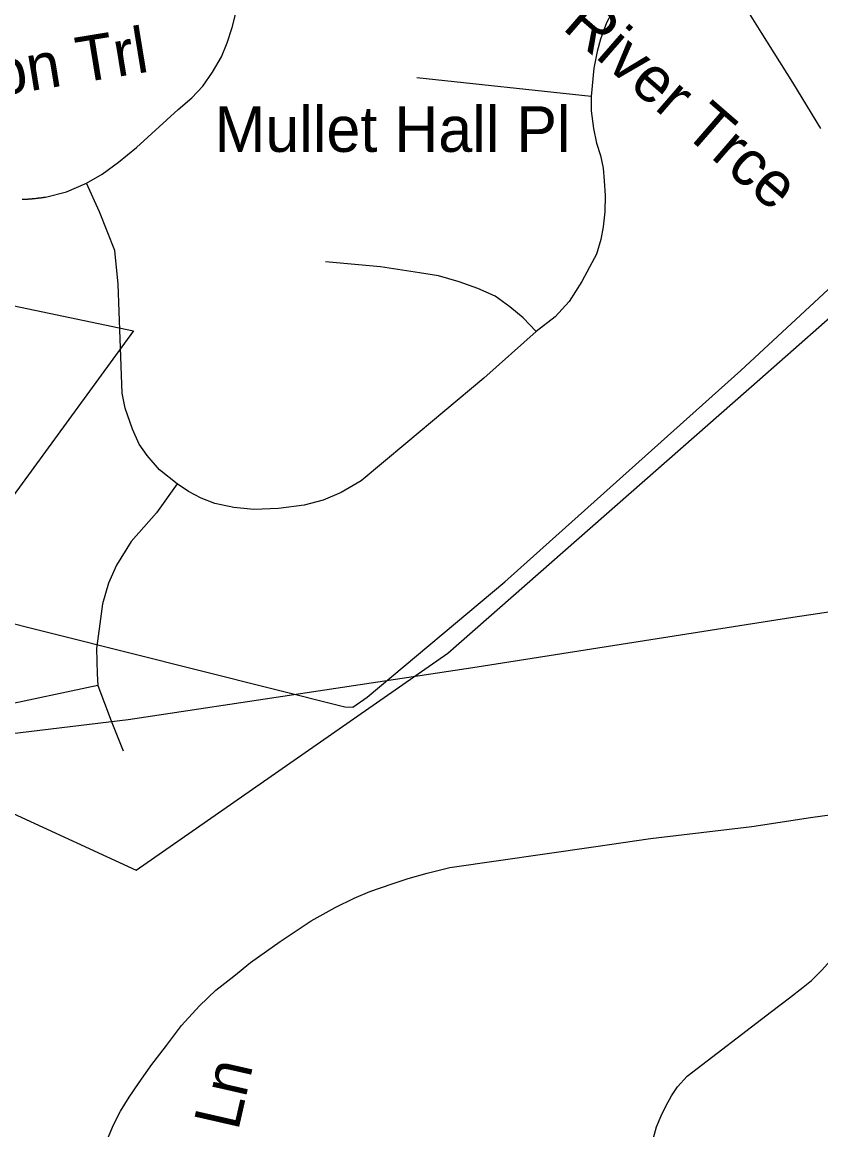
# Model space of a CAD drawing. Extents: x 1268485 to 1426702, y 514839 to 616766.
# Drawn here: x 1350936 to 1352085, y 537670 to 539264 of the extents above; entities that cross this region are included whole.
import ezdxf

# ---------------------------------------------------------------- set-up
doc = ezdxf.new("R2010")
doc.units = 0
for name, color, linetype in [('Old_Level_10', 7, 'Continuous'), ('Old_Level_35', 7, 'Continuous'), ('Old_Level_48', 7, 'Continuous'), ('Old_Level_49', 7, 'Continuous'), ('Old_Level_56', 7, 'Continuous')]:
    doc.layers.add(name, color=color, linetype=linetype)

msp = doc.modelspace()

# ---------------------------------------------------------------- linework, layer by layer
at = {"layer": 'Old_Level_35'}
for p, q in [((1351754.597, 539157.387), (1351504.023, 539184.146)), ((1351045.117, 538310.061), (1350864.261, 538271.613))]:
    msp.add_line(p, q, dxfattribs=at)
for points in [[(1351860.096, 539384.329), (1351802.169, 539305.178), (1351787.405, 539283.135), (1351776.537, 539263.194), (1351767.925, 539239.818), (1351763.107, 539222.081), (1351758.39, 539198.244), (1351754.597, 539157.387)], [(1351028.918, 539032.613), (1351051.576, 539045.428), (1351075.157, 539062.704), (1351100.788, 539083.773), (1351160.971, 539138.624), (1351180.348, 539155.388), (1351196.138, 539172.15), (1351210.286, 539192.553), (1351223.204, 539214.545), (1351231.099, 539234.435), (1351238.481, 539256.427), (1351243.71, 539277.394)], [(1351982, 539276.83), (1351998.711, 539250.07), (1352044.233, 539177.328), (1352084.628, 539111.353)], [(1351754.597, 539157.387), (1351754.597, 539136.523), (1351757.775, 539111.455), (1351762.491, 539090.335), (1351767.925, 539072.239), (1351771.924, 539054.246), (1351773.359, 539036.253), (1351775, 539015.081), (1351774.282, 538991.551), (1351771.924, 538969.611), (1351768.745, 538951.617), (1351762.491, 538930.497), (1351752.239, 538911.684), (1351741.268, 538891.332), (1351723.224, 538862.317), (1351702.924, 538840.376), (1351675.549, 538819.256)], [(1350970.17, 539012.672), (1351000.21, 539020.259), (1351028.918, 539032.613)], [(1351080.386, 538730.263), (1351077.515, 538808.798), (1351074.644, 538887.385), (1351069.825, 538935.93), (1351047.475, 538991.397), (1351028.918, 539032.613)], [(1350936.234, 539009.442), (1350936.849, 539009.442), (1350937.464, 539009.493), (1350938.079, 539009.493), (1350938.797, 539009.544), (1350939.412, 539009.544), (1350940.027, 539009.544), (1350940.643, 539009.647), (1350941.258, 539009.647), (1350941.873, 539009.698), (1350942.488, 539009.749), (1350943.103, 539009.749), (1350943.718, 539009.801), (1350944.334, 539009.801), (1350945.051, 539009.852), (1350945.666, 539009.954), (1350946.282, 539009.954), (1350946.897, 539010.006), (1350947.512, 539010.057), (1350948.127, 539010.109), (1350948.742, 539010.109), (1350949.357, 539010.211), (1350949.972, 539010.262), (1350950.588, 539010.314), (1350951.408, 539010.364), (1350952.023, 539010.416), (1350952.638, 539010.519), (1350953.253, 539010.519), (1350953.868, 539010.569), (1350954.484, 539010.621), (1350955.099, 539010.672), (1350955.714, 539010.826), (1350956.329, 539010.877), (1350957.047, 539010.929), (1350957.662, 539010.98), (1350958.277, 539011.082), (1350958.892, 539011.134), (1350959.507, 539011.185), (1350960.123, 539011.339), (1350960.738, 539011.39), (1350961.353, 539011.441), (1350961.968, 539011.492), (1350962.583, 539011.646), (1350963.301, 539011.697), (1350963.916, 539011.749), (1350964.531, 539011.851), (1350965.146, 539011.954), (1350965.761, 539012.005), (1350966.377, 539012.107), (1350966.992, 539012.21), (1350967.607, 539012.312), (1350968.222, 539012.364), (1350968.837, 539012.517), (1350969.452, 539012.62), (1350970.17, 539012.672)], [(1351675.549, 538819.256), (1351656.787, 538838.838), (1351637.922, 538854.525), (1351616.699, 538870.109), (1351591.58, 538881.131), (1351565.026, 538890.511), (1351535.294, 538899.124), (1351507.919, 538903.789), (1351451.53, 538912.452), (1351372.585, 538919.629)], [(1351675.549, 538819.256), (1351600.295, 538751.896), (1351488.234, 538657.88), (1351423.95, 538604.566), (1351395.038, 538587.394), (1351369.099, 538576.372), (1351341.724, 538569.297), (1351305.02, 538564.633), (1351269.751, 538563.043), (1351240.736, 538566.171), (1351213.259, 538571.707), (1351193.779, 538579.499), (1351175.632, 538588.932), (1351159.228, 538599.85)], [(1351159.228, 538599.85), (1351133.904, 538620.304), (1351116.372, 538640.758), (1351104.787, 538657.316), (1351095.047, 538678.693), (1351084.384, 538708.887), (1351080.386, 538730.263)], [(1351159.228, 538599.85), (1351129.496, 538558.481), (1351093.201, 538516.958), (1351071.978, 538483.227), (1351060.496, 538457.236), (1351051.883, 538427.453), (1351047.987, 538398.541), (1351043.169, 538363.015), (1351044.091, 538326.413), (1351045.117, 538310.061)], [(1351045.117, 538310.061), (1351064.392, 538259.054), (1351081.616, 538215.788)], [(1351058.958, 537656.918), (1351067.775, 537677.731), (1351077.925, 537697.416), (1351090.331, 537717.358), (1351103.864, 537737.145), (1351121.601, 537762.572), (1351143.747, 537791.792), (1351165.38, 537820.806), (1351191.626, 537848.694), (1351214.9, 537871.352), (1351240.839, 537891.857), (1351264.83, 537911.08), (1351287.898, 537927.434), (1351307.378, 537941.685), (1351352.08, 537971.263), (1351386.426, 537990.384), (1351413.8, 538004.071), (1351436.356, 538013.606), (1351468.344, 538024.577), (1351491.618, 538031.958), (1351518.992, 538039.648), (1351551.288, 538047.799), (1351757.775, 538077.89), (1351840.104, 538089.63), (1351985.588, 538107.213), (1352070.275, 538119.926), (1352114.976, 538126.334)], [(1351844.205, 537659.123), (1351848.408, 537675.014), (1351855.175, 537690.649), (1351862.044, 537704.798), (1351870.041, 537719.306), (1351878.961, 537732.429), (1351892.904, 537747.5), (1352013.783, 537840.747), (1352039.722, 537860.432), (1352059.714, 537875.76), (1352071.71, 537885.295), (1352086.269, 537900.367), (1352102.775, 537918.667), (1352116.924, 537935.123), (1352128.612, 537950.194), (1352141.633, 537966.752)]]:
    msp.add_lwpolyline(points, dxfattribs=at)
at = {"layer": 'Old_Level_48'}
msp.add_lwpolyline([(1349388.124, 537772.025), (1349918.064, 538275.035), (1349836.535, 538478.957), (1349836.535, 538587.716), (1349904.476, 538723.664), (1349958.829, 538778.044), (1350325.034, 538522.309), (1350301.541, 538607.915), (1350364.188, 538615.359), (1350325.034, 538823.791), (1350379.849, 538916.84), (1350528.634, 538939.172), (1351096.366, 538820.068), (1350679.004, 538247.845), (1350923.591, 538125.491), (1351100.238, 538043.922), (1351548.648, 538356.603), (1351997.059, 538750.854), (1352336.764, 539049.94)], dxfattribs=at)
at = {"layer": 'Old_Level_49'}
msp.add_lwpolyline([(1349388.124, 537772.025), (1349918.064, 538275.035), (1349836.535, 538478.957), (1349836.535, 538587.716), (1349904.476, 538723.664), (1349958.829, 538778.044), (1350325.034, 538522.309), (1350301.541, 538607.915), (1350364.188, 538615.359), (1350325.034, 538823.791), (1350379.849, 538916.84), (1350528.634, 538939.172), (1351096.366, 538820.068), (1350679.004, 538247.845), (1350923.591, 538125.491), (1351100.238, 538043.922), (1351548.648, 538356.603), (1351997.059, 538750.854), (1352336.764, 539049.94)], dxfattribs=at)
at = {"layer": 'Old_Level_56'}
for points in [[(1350587.039, 538472.135), (1350672.647, 538462.059), (1351400.261, 538279.131), (1351411.912, 538278.808), (1351432.37, 538293.031), (1351630.442, 538459.022), (1351970.05, 538763.318), (1352253.548, 539026.254), (1352430.734, 539108.976), (1352534.093, 539123.748), (1352562.815, 539111.276), (1352593.155, 539088.296), (1352912.09, 538807.634), (1353015.45, 538701.278), (1353146.355, 538557.875)], [(1350570.474, 538166.322), (1350578.516, 538168.161), (1350878.012, 538235.566), (1351088.62, 538260.941), (1351584.562, 538335.996), (1352044.425, 538407.977), (1352454.043, 538468.964), (1353146.355, 538557.875), (1353925.027, 538662.656)]]:
    msp.add_lwpolyline(points, dxfattribs=at)

# ---------------------------------------------------------------- texts
at = {"layer": 'Old_Level_10'}
for s, height, rotation, p in [('River Trce', 65.6167, 319.051142, (1351711.691, 539255.202)), ('Plantation Trl', 65.61666, 9.292967, (1350610.554, 539109.851)), ('Spanish Oak Ln', 65.61666, 77.100372, (1351129.267, 537154.404))]:
    msp.add_text(s, height=height, rotation=rotation, dxfattribs=at).set_placement(p)
msp.add_text('Mullet Hall Pl', height=65.61666, dxfattribs=at).set_placement((1351213.027, 539077.677))

doc.saveas('drawing.dxf')
